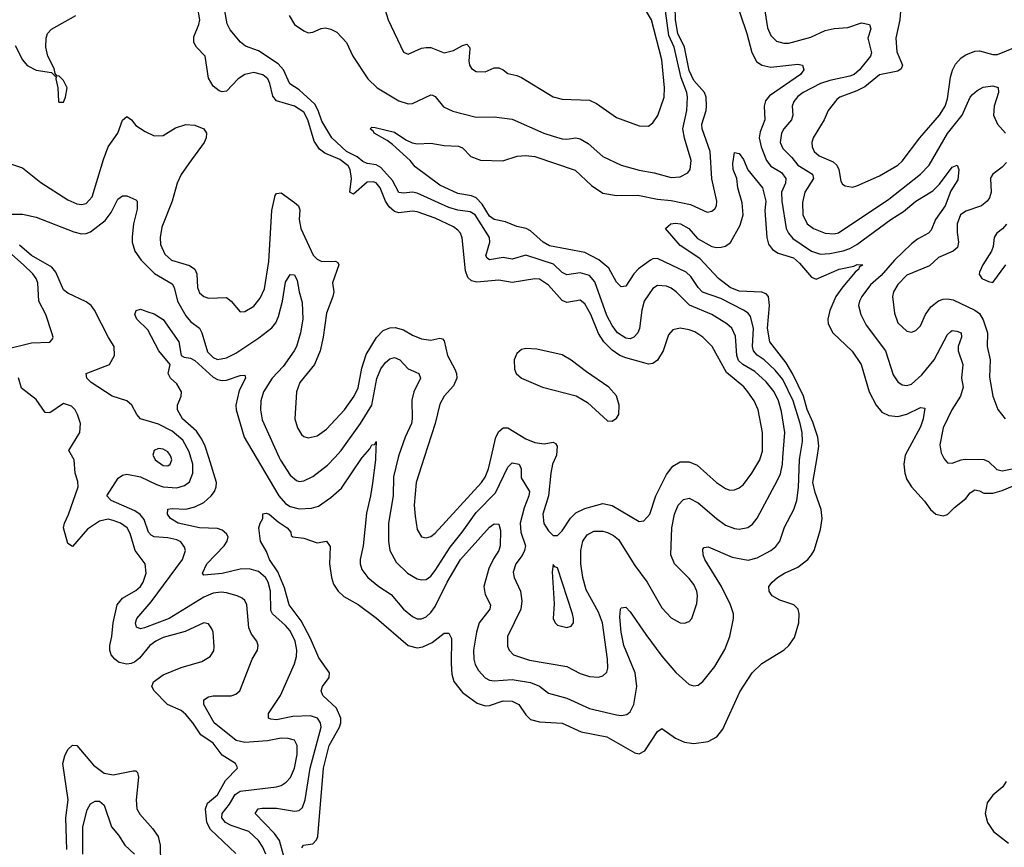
# Model space of a CAD drawing. Header units: inches. Extents: x 1843162 to 1959474, y 907081 to 1016326.
# Tile 494 of 656: x 1892757 to 1897100, y 998280 to 1001931. Entities that reach past the tile are written whole.
import ezdxf

# ---------------------------------------------------------------- set-up
doc = ezdxf.new("R2010")
doc.units = ezdxf.units.IN
doc.header["$MEASUREMENT"] = 0
doc.layers.add('B8090', color=7, linetype='Continuous')
doc.layers.add('B8999', color=7, linetype='Continuous')

msp = doc.modelspace()

# ---------------------------------------------------------------- linework, layer by layer
at = {"layer": 'B8090', "color": 5}
for points, elevation in [([(1894345.7, 1002050), (1894382.3, 1001930), (1894450, 1001788.2), (1894470, 1001778.7), (1894530, 1001804.9), (1894550, 1001809.1), (1894570, 1001807.8), (1894630, 1001784.7), (1894670, 1001795.4), (1894710, 1001817.9), (1894730, 1001822.8), (1894741.6, 1001810), (1894742.7, 1001802.7), (1894738.1, 1001750), (1894741, 1001730), (1894750, 1001715.6), (1894770, 1001702.6), (1894810, 1001701), (1894850, 1001719.3), (1894870, 1001718.8), (1894890, 1001710.2), (1894910, 1001693.4), (1894950, 1001684.9), (1894970, 1001675.5), (1895110.8, 1001590.8), (1895150, 1001580.6), (1895270, 1001575.6), (1895301.3, 1001561.3), (1895390, 1001500.2), (1895490, 1001462.6), (1895530, 1001462), (1895550, 1001476.4), (1895571.4, 1001508.6), (1895599.1, 1001590), (1895601.6, 1001630), (1895590, 1001754), (1895544.5, 1001930), (1895500.7, 1002000.7)], 480), ([(1895904.9, 1002044.9), (1895964.6, 1001870), (1895986.4, 1001786.4), (1896007.4, 1001747.4), (1896030, 1001730.1), (1896070, 1001721.5), (1896190, 1001735), (1896210.4, 1001730), (1896215.5, 1001710), (1896201, 1001690), (1896064.8, 1001595.2), (1896047.1, 1001572.9), (1896041.3, 1001550), (1896044.3, 1001490), (1896022.9, 1001437.1), (1896018.6, 1001410), (1896027.5, 1001370), (1896051, 1001310), (1896070, 1001285.4), (1896116.7, 1001256.7), (1896136.8, 1001230), (1896135.2, 1001210), (1896117.9, 1001170), (1896119.1, 1001130), (1896138, 1001010), (1896147.5, 1000990), (1896166.6, 1000966.6), (1896250, 1000910.6), (1896290, 1000896.9), (1896330, 1000899.9), (1896390, 1000911.6), (1896418.3, 1000921.7), (1896450, 1000939.9), (1896599.5, 1001050), (1896655.4, 1001084.6), (1896710, 1001131.3), (1896784.1, 1001175.9), (1896813.9, 1001206.1), (1896870, 1001280.3), (1896892, 1001290), (1896899.7, 1001270), (1896895.4, 1001224.6), (1896864.3, 1001175.7), (1896838.6, 1001110), (1896796.6, 1001050), (1896776.8, 1001003.2), (1896765.8, 1000990), (1896716.7, 1000963.3), (1896690, 1000942.8), (1896615.4, 1000870), (1896556.8, 1000803.2), (1896510, 1000761.8), (1896472.3, 1000710), (1896460.9, 1000690), (1896457.1, 1000670), (1896466.6, 1000630), (1896490, 1000583.2), (1896575.9, 1000470), (1896610, 1000364.2), (1896630, 1000334.3), (1896650, 1000320.2), (1896670, 1000318), (1896690, 1000324), (1896735.9, 1000364.1), (1896790.4, 1000430), (1896850, 1000542.4), (1896864, 1000556), (1896870, 1000559.4), (1896890, 1000557.2), (1896909.2, 1000549.2), (1896910.8, 1000530), (1896896.8, 1000490), (1896896.8, 1000470), (1896917.3, 1000410), (1896911.7, 1000350), (1896918.7, 1000310), (1896906.9, 1000270), (1896869, 1000210), (1896830.8, 1000130), (1896815.6, 1000055.6), (1896821.1, 1000021.1), (1896831.4, 1000000)], 440), ([(1896645.1, 1002005.1), (1896639.7, 1001930), (1896622.2, 1001850), (1896625.6, 1001790), (1896650.5, 1001730), (1896645.5, 1001714.5), (1896630, 1001703.4), (1896550, 1001688.3), (1896485, 1001635), (1896450, 1001617.3), (1896374, 1001590), (1896361, 1001579), (1896323.2, 1001530), (1896305.5, 1001490), (1896257.2, 1001410), (1896251.2, 1001390), (1896252.1, 1001370), (1896262, 1001350), (1896283.2, 1001330), (1896344.8, 1001304.8), (1896361.9, 1001290), (1896370.7, 1001270), (1896379.5, 1001219.5), (1896386.2, 1001206.2), (1896398, 1001198), (1896430, 1001192.3), (1896450, 1001197.8), (1896550, 1001241.9), (1896630, 1001288.8), (1896650, 1001307.1), (1896727.3, 1001410), (1896813.6, 1001510), (1896838.8, 1001550), (1896850, 1001581.3), (1896862.3, 1001677.7), (1896870.8, 1001709.2), (1896884.4, 1001735.6), (1896910, 1001762.6), (1896930, 1001776.8), (1896970, 1001792.5), (1896990, 1001794.1), (1897050, 1001778), (1897070, 1001778.1), (1897149.7, 1001810)], 480), ([(1896024.2, 1000000), (1896032.9, 1000027.1), (1896033.8, 1000110), (1896014.1, 1000210), (1895996.3, 1000250), (1895969.2, 1000290), (1895950.9, 1000310.9), (1895875.4, 1000375.4), (1895812.2, 1000490), (1895770, 1000530.7), (1895734.6, 1000554.6), (1895710, 1000563.2), (1895670, 1000569.8), (1895637.4, 1000562.6), (1895619.3, 1000540.7), (1895595.3, 1000470), (1895571.1, 1000428.9), (1895550, 1000414.8), (1895530, 1000412.2), (1895510, 1000416.9), (1895430, 1000438.9), (1895404.7, 1000450), (1895370, 1000473.7), (1895333.8, 1000510), (1895310, 1000546.2), (1895276.5, 1000630), (1895250, 1000677), (1895230, 1000693.4), (1895170, 1000683.6), (1895150, 1000692.9), (1895090, 1000760.5), (1895050, 1000786), (1895030, 1000787.4), (1894930, 1000771.6), (1894870, 1000781.5), (1894773.8, 1000773.8), (1894750, 1000779.5), (1894734, 1000794), (1894722.9, 1000822.9), (1894708.9, 1000968.9), (1894700.9, 1000990), (1894690, 1001002.6), (1894670, 1001017.3), (1894590, 1001056.3), (1894510, 1001082.8), (1894490, 1001087), (1894430, 1001078.7), (1894410, 1001085.1), (1894386.2, 1001106.2), (1894370, 1001130), (1894346.9, 1001190), (1894330, 1001211), (1894316.2, 1001216.2), (1894290, 1001213.9), (1894230, 1001162), (1894212.8, 1001170), (1894220.4, 1001230), (1894215.2, 1001270), (1894206.7, 1001286.7), (1894170, 1001314.2), (1894102.8, 1001342.8), (1894079.4, 1001359.4), (1894055.9, 1001395.9), (1894028.7, 1001490), (1894010, 1001523.8), (1893970, 1001550.4), (1893890, 1001572.7), (1893873.4, 1001593.4), (1893860.9, 1001650), (1893852.2, 1001670), (1893830, 1001688.6), (1893790, 1001697.9), (1893750, 1001689.1), (1893720.7, 1001670), (1893670, 1001615.4), (1893650, 1001612.2), (1893636.6, 1001616.6), (1893610, 1001637.4), (1893590, 1001673.2), (1893575.3, 1001770), (1893537.6, 1001810), (1893524.8, 1001830), (1893524.8, 1001855.2), (1893547.7, 1001910), (1893551.6, 1001930), (1893541.8, 1001990)], 480), ([(1896123.9, 1000000), (1896131.6, 1000110), (1896116.7, 1000203.3), (1896103.8, 1000250), (1896084.8, 1000290), (1896050, 1000333.6), (1895999.3, 1000379.3), (1895947.3, 1000410), (1895928.2, 1000428.2), (1895920.5, 1000450), (1895915, 1000535), (1895897.7, 1000570), (1895875.5, 1000590), (1895810.7, 1000630), (1895711.1, 1000671.1), (1895653.4, 1000730), (1895630, 1000746.5), (1895610, 1000755.9), (1895570, 1000758.4), (1895550, 1000745.7), (1895511.7, 1000690), (1895500.7, 1000650), (1895490.6, 1000569.4), (1895483.2, 1000550), (1895466.4, 1000530), (1895450, 1000523.9), (1895430, 1000526.5), (1895394.5, 1000550), (1895370, 1000582.2), (1895346.7, 1000626.7), (1895294.2, 1000774.2), (1895270, 1000803), (1895230, 1000814.9), (1895170, 1000805.4), (1895150, 1000816.3), (1895112, 1000852), (1894990, 1000891.9), (1894930, 1000874.7), (1894890, 1000882.3), (1894830, 1000871.4), (1894818.8, 1000878.8), (1894813.9, 1000890), (1894830.4, 1000950), (1894829.2, 1000970), (1894765.9, 1001070), (1894744, 1001084), (1894690, 1001091.5), (1894650, 1001102.5), (1894510, 1001165.3), (1894490, 1001169.9), (1894450, 1001166.3), (1894429.3, 1001169.3), (1894401.1, 1001221.1), (1894350, 1001279.6), (1894330, 1001290.9), (1894290, 1001296.3), (1894270, 1001305.2), (1894246, 1001326), (1894198.3, 1001350), (1894134.2, 1001410), (1894090, 1001483.9), (1894074.1, 1001530), (1894058.7, 1001558.7), (1893990, 1001621.6), (1893948.1, 1001648.1), (1893920.7, 1001710), (1893897.1, 1001737.1), (1893810, 1001793.7), (1893753.9, 1001813.9), (1893731.7, 1001831.7), (1893685.7, 1001885.7), (1893672.5, 1001912.5), (1893662.8, 1001970)], 460), ([(1893946.5, 1001950), (1893970, 1001910.4), (1894010, 1001881.3), (1894030, 1001873), (1894050, 1001875.5), (1894087, 1001893), (1894105.4, 1001894.6), (1894130, 1001889.1), (1894156.3, 1001876.3), (1894198.2, 1001830), (1894227.2, 1001770), (1894292.8, 1001670), (1894333.8, 1001630), (1894430, 1001572.5), (1894470, 1001559.7), (1894490, 1001561.8), (1894570, 1001599.5), (1894578, 1001598), (1894590, 1001593), (1894626.1, 1001546.1), (1894667.3, 1001527.3), (1894770, 1001501.3), (1894850, 1001502.9), (1894930, 1001492.2), (1895068.7, 1001430), (1895110, 1001416.6), (1895150, 1001405.4), (1895170, 1001403.8), (1895210, 1001410.2), (1895230, 1001406), (1895264.8, 1001384.8), (1895330, 1001327.6), (1895410.5, 1001290), (1895490, 1001267.1), (1895555.6, 1001255.6), (1895630, 1001235.7), (1895670, 1001237.7), (1895703.9, 1001256.1), (1895714.4, 1001270), (1895719.1, 1001310), (1895688.8, 1001408.8), (1895682.6, 1001450), (1895700.3, 1001530), (1895703, 1001590), (1895699.5, 1001610), (1895675, 1001675), (1895643.8, 1001810), (1895620.6, 1001860.7), (1895605.7, 1001970)], 460), ([(1896197.9, 1000000), (1896209.6, 1000070.4), (1896208.2, 1000110), (1896199.9, 1000150), (1896169, 1000250), (1896123.4, 1000343.4), (1896090, 1000384.5), (1896041.1, 1000430), (1896010.5, 1000450.5), (1895993.4, 1000470), (1895989.2, 1000490), (1895994.5, 1000570), (1895981.2, 1000621.2), (1895970, 1000636.5), (1895950.3, 1000650.3), (1895850, 1000700.9), (1895769.1, 1000729.1), (1895749.1, 1000749.1), (1895717.8, 1000797.8), (1895697.4, 1000817.4), (1895570, 1000877.5), (1895550, 1000875.9), (1895538.8, 1000870), (1895487.2, 1000832.8), (1895465.5, 1000810), (1895430, 1000755.1), (1895410, 1000752.4), (1895390, 1000772.8), (1895355.6, 1000835.6), (1895312.2, 1000872.2), (1895250, 1000903.8), (1895093.7, 1000933.7), (1895066.2, 1000950), (1895010, 1000999.3), (1894990.5, 1001010.5), (1894950, 1001018.5), (1894899.4, 1001039.4), (1894850, 1001049.2), (1894830, 1001065.1), (1894797.6, 1001117.6), (1894770, 1001144.8), (1894750, 1001154.6), (1894690, 1001164.9), (1894610, 1001201.1), (1894502.2, 1001282.2), (1894478.9, 1001310), (1894401, 1001381), (1894378.6, 1001398.6), (1894320.7, 1001430), (1894318.3, 1001438.3), (1894302.7, 1001450), (1894310, 1001456.3), (1894325.1, 1001454.9), (1894410, 1001434.4), (1894461.1, 1001401.1), (1894487.9, 1001387.9), (1894510, 1001382.9), (1894570, 1001387.1), (1894630, 1001376.8), (1894693.3, 1001373.3), (1894710, 1001365.8), (1894747.2, 1001327.2), (1894790, 1001311.6), (1894888.6, 1001308.6), (1894950.8, 1001329.2), (1894990, 1001331.9), (1895030, 1001327.8), (1895207, 1001267), (1895279, 1001199), (1895330, 1001166.4), (1895390, 1001155.1), (1895483.4, 1001156.6), (1895570, 1001139.3), (1895630, 1001133), (1895715.4, 1001115.4), (1895790, 1001081.8), (1895810, 1001086), (1895822.6, 1001097.4), (1895830.4, 1001109.6), (1895832.2, 1001130), (1895809.3, 1001229.3), (1895802.9, 1001350), (1895767.6, 1001450), (1895766.4, 1001470), (1895785.4, 1001530), (1895786.9, 1001550), (1895784.3, 1001590), (1895778.2, 1001610), (1895730, 1001663.1), (1895710, 1001707), (1895689.1, 1001810), (1895660.2, 1001870), (1895650.5, 1001930), (1895649, 1001990)], 440), ([(1896043.3, 1001970), (1896055.3, 1001895.3), (1896070, 1001861.5), (1896095.7, 1001835.7), (1896126.9, 1001826.9), (1896150, 1001828.1), (1896246, 1001854), (1896310, 1001883.1), (1896350, 1001891.9), (1896410, 1001896), (1896470, 1001917.2), (1896505.7, 1001910), (1896511.1, 1001891.1), (1896498.7, 1001850), (1896514.4, 1001785.6), (1896509.2, 1001770), (1896461.4, 1001710), (1896437.7, 1001690), (1896418.5, 1001681.5), (1896330, 1001662.9), (1896290, 1001649.9), (1896213, 1001610), (1896190, 1001592.4), (1896172, 1001570), (1896164.5, 1001550), (1896166.9, 1001510), (1896161.8, 1001490), (1896128.3, 1001450), (1896117.4, 1001430), (1896110.8, 1001390), (1896122.6, 1001362.6), (1896163.2, 1001323.2), (1896190, 1001289.6), (1896253.4, 1001250), (1896257.8, 1001230), (1896219.5, 1001170), (1896210, 1001124), (1896210.8, 1001070), (1896230, 1001031.2), (1896258.3, 1001010), (1896310, 1000990.1), (1896350, 1000986.7), (1896369, 1000991), (1896590, 1001139.3), (1896729.9, 1001250), (1896768.7, 1001290), (1896850, 1001429.4), (1896913.8, 1001510), (1896949.9, 1001590.1), (1896959, 1001601), (1896980.8, 1001619.2), (1897007, 1001633), (1897050, 1001639.7), (1897072.7, 1001632.7), (1897074.8, 1001610), (1897054.7, 1001550), (1897051.8, 1001510), (1897069.4, 1001470), (1897105.8, 1001430)], 460), ([(1892737.3, 1001817.3), (1892770, 1001754), (1892790, 1001728.5), (1892830, 1001708.9), (1892898, 1001698), (1892918, 1001678), (1892916, 1001670), (1892926, 1001630), (1892928.4, 1001570), (1892930, 1001567.3), (1892950, 1001567.7), (1892959.6, 1001590), (1892967, 1001630), (1892950, 1001662.7), (1892930, 1001684), (1892922, 1001682), (1892913.2, 1001693.2), (1892910, 1001715.3), (1892881.6, 1001770), (1892872.6, 1001810), (1892874, 1001850), (1892879.7, 1001870), (1892897.6, 1001890), (1893005.1, 1001950)], 520), ([(1892650, 1001317.3), (1892770, 1001277.9), (1892850, 1001213.5), (1892970, 1001137.1), (1893010, 1001118.2), (1893030, 1001115.4), (1893050, 1001120.2), (1893077, 1001150), (1893126.2, 1001313.8), (1893147.6, 1001370), (1893190.6, 1001430), (1893210, 1001488), (1893230, 1001503.7), (1893250, 1001488.7), (1893270, 1001464.9), (1893310, 1001437.6), (1893350, 1001419.5), (1893390, 1001420.3), (1893445.2, 1001454.8), (1893490, 1001468.5), (1893530, 1001465.7), (1893570, 1001450.3), (1893581.7, 1001430), (1893580.2, 1001410), (1893571.2, 1001390), (1893502.8, 1001297.2), (1893470, 1001247.7), (1893451.8, 1001210), (1893429.7, 1001130.3), (1893384.5, 1001015.5), (1893376.8, 1000970), (1893378.8, 1000938.8), (1893397.3, 1000897.3), (1893426.5, 1000870), (1893506.2, 1000846.2), (1893530.1, 1000830.1), (1893538.1, 1000810), (1893541.2, 1000750), (1893550, 1000725.5), (1893570, 1000710.2), (1893590, 1000702.6), (1893670, 1000705.4), (1893690.1, 1000690.1), (1893730, 1000642.6), (1893750, 1000643.2), (1893790, 1000667.1), (1893817.6, 1000702.4), (1893836.6, 1000743.4), (1893856.2, 1000863.8), (1893869, 1001090), (1893884.2, 1001155.8), (1893890, 1001164.2), (1893910, 1001168), (1893970, 1001125.4), (1893986.7, 1001110), (1893992.5, 1001092.5), (1893989.5, 1001050), (1893997.5, 1001010), (1894052.3, 1000892.3), (1894070, 1000874.6), (1894090, 1000864.1), (1894150, 1000866.5), (1894160, 1000860), (1894164.7, 1000850), (1894136.6, 1000770), (1894142.3, 1000730), (1894139.1, 1000710), (1894110, 1000637), (1894096.1, 1000530), (1894083.2, 1000470), (1894057.7, 1000410), (1893992.8, 1000330), (1893978.2, 1000290), (1893971.1, 1000170), (1893982.6, 1000130), (1894000.9, 1000100.9), (1894010, 1000092.9), (1894030, 1000086.9), (1894070, 1000095.8), (1894110, 1000124.7), (1894190.5, 1000210), (1894232.7, 1000270), (1894250, 1000307.6), (1894265.9, 1000394.1), (1894285.4, 1000454.6), (1894330.3, 1000529.7), (1894360.6, 1000559.4), (1894390, 1000572), (1894413.3, 1000573.3), (1894450, 1000562.4), (1894490, 1000539), (1894530, 1000522.6), (1894570, 1000517.3), (1894610, 1000526.7), (1894622.8, 1000522.8), (1894630, 1000514.9), (1894644.7, 1000450), (1894677.1, 1000390), (1894684.4, 1000370), (1894685, 1000350), (1894670, 1000315.8), (1894628.8, 1000270), (1894610, 1000234.7), (1894589.1, 1000150), (1894540.8, 1000000)], 480), ([(1896273.9, 1000000), (1896281.9, 1000050), (1896277.6, 1000090), (1896255.4, 1000155.4), (1896230, 1000211.6), (1896213.9, 1000270), (1896167.7, 1000367.7), (1896137.8, 1000417.8), (1896066, 1000510), (1896055.8, 1000570), (1896065, 1000670), (1896060.2, 1000710), (1896050, 1000722.5), (1896030, 1000729.2), (1895930, 1000733.2), (1895890.8, 1000750), (1895839.2, 1000790), (1895757.2, 1000877.2), (1895670, 1000935.6), (1895605.2, 1001010), (1895629.2, 1001030), (1895650, 1001033.2), (1895672.4, 1001030), (1895708.9, 1001010), (1895746.1, 1000966.1), (1895810, 1000930.8), (1895830, 1000926.6), (1895851.7, 1000928.2), (1895870, 1000932.8), (1895891.8, 1000948.2), (1895935.6, 1001024.4), (1895948, 1001070), (1895943.1, 1001123.1), (1895925, 1001190), (1895919.8, 1001230), (1895904.8, 1001270), (1895903.1, 1001296.9), (1895910, 1001344.7), (1895930, 1001340.7), (1895950, 1001314.4), (1895968.5, 1001268.5), (1896032.9, 1001190), (1896047.6, 1001130), (1896044.2, 1001090), (1896052.3, 1000970), (1896060.2, 1000940.2), (1896077, 1000917), (1896101.9, 1000901.9), (1896170, 1000879.9), (1896196.9, 1000856.9), (1896250, 1000795.1), (1896270, 1000786.9), (1896371.2, 1000830), (1896436.2, 1000843.8), (1896451, 1000851), (1896475.5, 1000850), (1896460.2, 1000839.8), (1896458.3, 1000830), (1896442.2, 1000817.8), (1896387.1, 1000752.9), (1896356.8, 1000710), (1896330, 1000647.6), (1896322.3, 1000610), (1896323.8, 1000590), (1896344, 1000550), (1896428.5, 1000468.5), (1896469.4, 1000410), (1896504, 1000290), (1896534.8, 1000230), (1896560.2, 1000200.2), (1896590, 1000184.4), (1896630, 1000180.4), (1896670, 1000191.3), (1896730, 1000220.7), (1896750, 1000218), (1896742, 1000170), (1896730, 1000135.8), (1896662.7, 1000010), (1896661.4, 1000000)], 420), ([(1897110, 1001301.5), (1897090, 1001279.9), (1897049.1, 1001250), (1897041.8, 1001238.2), (1897038.5, 1001230), (1897042.4, 1001170), (1897034.4, 1001145.6), (1897024.5, 1001130), (1896999.6, 1001110), (1896930, 1001086.6), (1896907.5, 1001070), (1896892.7, 1001030), (1896891.9, 1000991.9), (1896897.7, 1000950), (1896893.8, 1000926.2), (1896874.3, 1000910), (1896810, 1000882.2), (1896770, 1000844.7), (1896670, 1000804.5), (1896630, 1000763.1), (1896611, 1000730), (1896606.4, 1000710), (1896616, 1000636), (1896630, 1000593.4), (1896670, 1000557.6), (1896690, 1000552.2), (1896710, 1000559.5), (1896730, 1000580.4), (1896752.8, 1000630), (1896776.1, 1000663.9), (1896809.4, 1000690.6), (1896830, 1000698.2), (1896850, 1000700.2), (1896875.1, 1000695.1), (1896970, 1000649.4), (1896990, 1000634.7), (1897006.8, 1000606.8), (1897025.7, 1000550), (1897023.9, 1000490), (1897037.6, 1000430), (1897034.7, 1000354.7), (1897050, 1000270.8), (1897071.3, 1000211.3), (1897103.8, 1000170)], 460), ([(1892710, 1001073.5), (1892770, 1001072.9), (1892830, 1001060.7), (1892996, 1000996), (1893030, 1000986.9), (1893050, 1000987.6), (1893070, 1000995.6), (1893134.4, 1001045.6), (1893160, 1001080), (1893190, 1001138.9), (1893210, 1001154.6), (1893230, 1001154.6), (1893270, 1001135.8), (1893274.9, 1001130), (1893275.5, 1001095.5), (1893259.4, 1001030), (1893253.5, 1000973.5), (1893253.8, 1000950), (1893264.5, 1000910), (1893293, 1000870), (1893352, 1000812), (1893430, 1000765.5), (1893438.3, 1000750), (1893452.7, 1000690), (1893490, 1000624.4), (1893510, 1000599.2), (1893550.2, 1000570), (1893560.4, 1000550), (1893586.1, 1000466.1), (1893610, 1000440.4), (1893630, 1000432.2), (1893670, 1000439.9), (1893710, 1000460.1), (1893812.7, 1000527.3), (1893868.9, 1000571.1), (1893886.3, 1000593.7), (1893898.1, 1000621.9), (1893917, 1000690), (1893930, 1000772.6), (1893950, 1000807.4), (1893970, 1000805.3), (1893981, 1000781), (1893989.4, 1000730), (1894003.7, 1000683.7), (1894006.5, 1000610), (1893995.3, 1000550), (1893978.5, 1000490), (1893968.5, 1000470), (1893919.5, 1000400.5), (1893871.2, 1000350), (1893832.5, 1000290), (1893821.1, 1000250), (1893819.2, 1000210), (1893826.2, 1000166.2), (1893902, 1000000)], 460), ([(1897110, 1001029.7), (1897091.4, 1001008.6), (1897066.3, 1000990), (1897054.7, 1000970), (1897050.2, 1000930), (1897043.2, 1000910), (1897005.2, 1000850), (1896990, 1000817.2), (1896988.5, 1000808.5), (1897001.3, 1000790), (1897030, 1000776.1), (1897050, 1000772.2), (1897106.3, 1000850)], 480), ([(1893512.4, 1000000), (1893505.4, 1000025.4), (1893476.4, 1000076.4), (1893430, 1000115.3), (1893370, 1000146.2), (1893290.4, 1000170.4), (1893273.8, 1000190), (1893252.2, 1000230), (1893230, 1000249.1), (1893165.1, 1000270), (1893072.8, 1000330), (1893053.3, 1000350), (1893050, 1000370.3), (1893154, 1000410), (1893174.7, 1000450), (1893174, 1000490), (1893149, 1000529), (1893087.3, 1000650), (1893073, 1000670), (1893050, 1000686.9), (1892970, 1000724.6), (1892950, 1000739.9), (1892917.1, 1000817.1), (1892899.4, 1000839.4), (1892810, 1000890.3), (1892756.6, 1000936.6)], 460), ([(1892690, 1000476.8), (1892810, 1000505), (1892890, 1000509.2), (1892900.1, 1000519.9), (1892905.6, 1000530), (1892899.7, 1000550), (1892872, 1000630), (1892841.7, 1000690), (1892837.8, 1000770), (1892829.9, 1000790), (1892814.5, 1000810), (1892774.6, 1000850), (1892710, 1000906.4)], 480), ([(1893591.2, 1000000), (1893575.9, 1000050), (1893561.1, 1000081.1), (1893536.4, 1000116.4), (1893474.9, 1000170), (1893453.3, 1000210), (1893452.6, 1000230), (1893469.1, 1000270), (1893471.5, 1000290), (1893450, 1000324.4), (1893422, 1000350), (1893412.3, 1000370), (1893420.9, 1000410), (1893371.7, 1000470), (1893322.7, 1000562.7), (1893273.7, 1000610), (1893265.6, 1000630), (1893271.5, 1000648.5), (1893290, 1000653.7), (1893322.9, 1000642.9), (1893350, 1000633.4), (1893390, 1000608.5), (1893459.2, 1000510), (1893470.2, 1000450.2), (1893482.8, 1000442.8), (1893510, 1000438.7), (1893530, 1000427.6), (1893610, 1000354.8), (1893630, 1000343.6), (1893650, 1000339.6), (1893670, 1000341.2), (1893730, 1000360.8), (1893750, 1000362.8), (1893753.6, 1000350), (1893724.9, 1000295.1), (1893710.1, 1000230), (1893711.5, 1000210), (1893747.3, 1000090), (1893800.4, 1000000)], 440), ([(1894147.1, 1000000), (1894175, 1000030), (1894260.9, 1000150), (1894309.9, 1000230), (1894332.3, 1000347.7), (1894350, 1000390.3), (1894370, 1000419.2), (1894390, 1000435.2), (1894410, 1000440.2), (1894433.4, 1000430), (1894470.8, 1000390.8), (1894518.3, 1000370), (1894524.5, 1000350), (1894496.1, 1000290), (1894486.7, 1000253.3), (1894488.4, 1000170), (1894484.7, 1000150), (1894456.8, 1000090), (1894429.1, 1000010), (1894426.7, 1000000)], 460), ([(1892991.8, 1000000), (1892974.5, 1000030), (1893022.4, 1000110), (1893025.1, 1000150), (1893012.6, 1000190), (1893001.6, 1000210), (1892986, 1000226), (1892950, 1000238.3), (1892890, 1000196.4), (1892870, 1000198.3), (1892830, 1000255.9), (1892765.2, 1000305.2), (1892751.3, 1000351.3)], 480), ([(1894836.9, 1000000), (1894857.6, 1000090), (1894870, 1000115), (1894890, 1000130.8), (1894910, 1000130.8), (1894990, 1000082.7), (1895030, 1000065.7), (1895070, 1000060.4), (1895110, 1000067.5), (1895121.2, 1000061.2), (1895127.5, 1000050), (1895124.2, 1000010), (1895120.1, 1000000)], 480), ([(1894268.1, 1000000), (1894270, 1000002.8), (1894301.8, 1000038.2), (1894310, 1000056.4), (1894323.1, 1000056.9), (1894330.2, 1000070.2), (1894326.5, 1000000)], 440), ([(1893425.2, 1000000), (1893421.6, 1000010), (1893410, 1000025.1), (1893390, 1000037), (1893370, 1000038.9), (1893350.4, 1000030), (1893344.2, 1000010), (1893349.7, 1000000)], 480)]:
    msp.add_lwpolyline(points, dxfattribs=dict(at, elevation=elevation))
at = {"layer": 'B8090', "color": 5, "elevation": 520}
msp.add_lwpolyline([(1894990, 1000481.1), (1894970, 1000475.8), (1894950, 1000458.4), (1894938.5, 1000430), (1894939, 1000390), (1894947.4, 1000370), (1894970.4, 1000350), (1895063, 1000310), (1895211.9, 1000271.9), (1895262.1, 1000242.1), (1895350, 1000161.3), (1895370, 1000159.5), (1895390, 1000173), (1895399.1, 1000190), (1895401, 1000230), (1895390, 1000271.3), (1895356.4, 1000310), (1895257, 1000377), (1895190, 1000429.8), (1895150, 1000452), (1895037.5, 1000477.5)], close=True, dxfattribs=at)
at = {"layer": 'B8999', "color": 5}
for points, elevation in [([(1893710, 998252.5), (1893598.2, 998358.2), (1893583.1, 998390), (1893577.5, 998450), (1893585.5, 998474.5), (1893630, 998511.8), (1893664.7, 998575.3), (1893717.6, 998630), (1893715.8, 998635.8), (1893709.7, 998650), (1893650, 998687.3), (1893610, 998739.7), (1893556.9, 998776.9), (1893521.3, 998830), (1893490, 998866.3), (1893470, 998883.2), (1893409.8, 998910), (1893349.8, 998970), (1893340.4, 998990), (1893346.9, 999010), (1893390, 999041.7), (1893470, 999073), (1893560.5, 999099.5), (1893597.8, 999122.2), (1893613.2, 999146.8), (1893615.3, 999164.7), (1893610, 999228.7), (1893604.5, 999244.5), (1893590, 999265.6), (1893570, 999270.8), (1893487.5, 999232.5), (1893390, 999205.5), (1893357.7, 999190), (1893330.9, 999170), (1893285, 999115), (1893263, 999097), (1893248.6, 999091.4), (1893230, 999087.7), (1893196, 999096), (1893176.8, 999110), (1893161.2, 999130), (1893154.6, 999150), (1893155.3, 999170), (1893164.2, 999210), (1893169.2, 999270), (1893186.5, 999350), (1893210, 999379.1), (1893270, 999413.6), (1893290, 999431.1), (1893301.9, 999450), (1893315.7, 999490), (1893311.4, 999530), (1893266.8, 999590), (1893244.8, 999664.8), (1893231.5, 999690), (1893201.2, 999710), (1893170, 999722.5), (1893147.3, 999727.3), (1893110, 999719.5), (1893056.8, 999683.2), (1892990, 999606.6), (1892970, 999620.5), (1892950.5, 999690), (1892954.2, 999710), (1892972, 999748), (1893015.2, 999870), (1893013.4, 999893.4), (1893002.2, 999930), (1892997.6, 999990), (1892991.8, 1000000)], 480), ([(1893842.7, 998250), (1893830, 998280.3), (1893810.5, 998310), (1893768.2, 998350), (1893690, 998376.6), (1893664.3, 998390), (1893649.5, 998410), (1893650.9, 998430), (1893682, 998470), (1893707.5, 998512.5), (1893730, 998527.2), (1893890, 998546.5), (1893910, 998552.8), (1893932.7, 998567.3), (1893951.7, 998588.3), (1893969.4, 998630), (1893981.5, 998690), (1893980.6, 998730), (1893970, 998752.9), (1893940.9, 998760.9), (1893910, 998762.1), (1893850, 998750.3), (1893750, 998742.7), (1893711.4, 998751.4), (1893614.6, 998830), (1893568.9, 998910), (1893568.9, 998931.1), (1893590, 998944.6), (1893610.9, 998949.1), (1893690, 998948.5), (1893710, 998955.3), (1893728.2, 998970), (1893782.9, 999110), (1893806.2, 999150), (1893809.8, 999170), (1893803.1, 999190), (1893780, 999220), (1893768.6, 999248.6), (1893759.8, 999350), (1893750, 999369.6), (1893738.6, 999378.6), (1893717, 999390), (1893670, 999403.2), (1893645.7, 999405.7), (1893610, 999401.7), (1893570, 999384.1), (1893416.5, 999290), (1893308.3, 999248.3), (1893290, 999244.2), (1893271.9, 999251.9), (1893267.8, 999270), (1893273.3, 999290), (1893337.3, 999362.7), (1893475.7, 999550), (1893488.2, 999590), (1893484.9, 999604.9), (1893467.7, 999627.7), (1893450, 999636), (1893410, 999646.1), (1893350, 999649.9), (1893336.7, 999656.7), (1893324.8, 999670), (1893305.7, 999725.7), (1893289, 999749), (1893264.9, 999764.9), (1893160.5, 999810), (1893142.3, 999830), (1893191.4, 999908.6), (1893210, 999921.3), (1893230, 999926.4), (1893290, 999914.4), (1893360.3, 999880.3), (1893390, 999870.8), (1893450, 999866.7), (1893484.2, 999875.8), (1893506.9, 999893.1), (1893521.3, 999930), (1893520.7, 999970), (1893512.4, 1000000)], 460), ([(1893349.7, 1000000), (1893355.2, 999990), (1893390, 999964.2), (1893410, 999962.9), (1893420.4, 999970), (1893428.7, 999990), (1893425.2, 1000000)], 480), ([(1893940.7, 998170), (1893902.9, 998310), (1893881.7, 998341.7), (1893795.8, 998430), (1893809.5, 998450), (1893827.1, 998452.9), (1893890, 998452.8), (1893970, 998440.1), (1893990, 998442.9), (1894003.9, 998456.1), (1894016, 998490), (1894037.9, 998630), (1894086.6, 998810), (1894084, 998830), (1894070.6, 998850), (1894040.6, 998860.6), (1893962.3, 998857.7), (1893890, 998843.2), (1893865, 998845), (1893854.7, 998850), (1893855, 998870), (1893907.1, 998950), (1893969.9, 999090.1), (1893978.4, 999121.6), (1893979.9, 999150), (1893972.5, 999190), (1893950, 999234.9), (1893930, 999258.7), (1893871.7, 999310), (1893864.8, 999324.8), (1893863.7, 999410), (1893853.4, 999450), (1893841.1, 999470), (1893810, 999497.3), (1893768.8, 999508.8), (1893730, 999507.2), (1893650, 999487.7), (1893570, 999481.3), (1893563.5, 999490), (1893582.3, 999530), (1893659.1, 999610), (1893673, 999630), (1893676.8, 999650), (1893670, 999663), (1893650, 999679.9), (1893630, 999686.1), (1893550, 999688.8), (1893456, 999710), (1893422.8, 999730), (1893409.1, 999750), (1893410, 999771.4), (1893430, 999775.4), (1893490, 999771.4), (1893530, 999781.7), (1893570, 999801.7), (1893602.5, 999830), (1893617.1, 999850), (1893624.4, 999870), (1893625, 999890), (1893591.2, 1000000)], 440), ([(1893800.4, 1000000), (1893900.7, 999830), (1893930, 999796.3), (1893950, 999783.4), (1893990, 999772.7), (1894044.4, 999775.6), (1894074.8, 999785.2), (1894130, 999822.7), (1894175.9, 999864.1), (1894268.1, 1000000)], 440), ([(1894002.2, 998277.8), (1894009.6, 998290), (1894050, 998295.6), (1894066.9, 998313.1), (1894072.6, 998327.4), (1894097.9, 998630), (1894121.9, 998730), (1894168.3, 998810), (1894174.4, 998830), (1894174.1, 998850), (1894154.6, 998894.6), (1894094.8, 998950), (1894086.6, 998970), (1894093.5, 998990), (1894122.3, 999030), (1894123.1, 999050), (1894076.6, 999116.6), (1894040.6, 999200.6), (1893998.7, 999278.7), (1893946.3, 999350), (1893925, 999424.9), (1893895.4, 999495.4), (1893859.3, 999550), (1893845.6, 999585.6), (1893819.8, 999630), (1893812.7, 999690), (1893817.2, 999710), (1893829.2, 999730), (1893830, 999751.3), (1893845.1, 999754.9), (1893857.3, 999750), (1893896.7, 999716.7), (1893937.6, 999690), (1893953.4, 999670), (1893955.3, 999655.3), (1893962, 999650), (1894010, 999644.4), (1894070, 999623.1), (1894110.8, 999630), (1894127.2, 999607.2), (1894124.1, 999530), (1894132.1, 999470), (1894141.6, 999441.6), (1894161.8, 999410), (1894186.6, 999386.6), (1894250, 999350.9), (1894330.5, 999290.5), (1894470, 999170.1), (1894510, 999160.1), (1894535.6, 999164.4), (1894576.2, 999183.8), (1894630, 999224.2), (1894650, 999225.5), (1894662, 999202), (1894659.6, 999090), (1894663.5, 999043.5), (1894671.8, 999011.8), (1894710, 998963.5), (1894775.5, 998915.5), (1894810, 998904.2), (1894830, 998906.3), (1894890, 998927), (1894930, 998924.4), (1894959.1, 998910), (1894990, 998864.9), (1895010, 998844.1), (1895050, 998834.1), (1895150, 998827.4), (1895234, 998790), (1895347.4, 998767.4), (1895470, 998697.6), (1895490, 998692.8), (1895514.1, 998705.9), (1895570, 998790.5), (1895590, 998804.4), (1895650, 998761.3), (1895690, 998744.5), (1895730, 998738.2), (1895793.6, 998746.4), (1895832.2, 998767.8), (1895858.7, 998801.3), (1895933.9, 998966.1), (1895988.4, 999050), (1896030, 999090.4), (1896128.7, 999151.3), (1896149.8, 999170.2), (1896174.2, 999205.8), (1896194, 999270), (1896195.8, 999310), (1896191.3, 999330), (1896171.8, 999350), (1896109.4, 999370), (1896075.6, 999390), (1896063, 999410), (1896061.3, 999430), (1896076.3, 999450), (1896099.7, 999470), (1896130, 999489.2), (1896190, 999515.8), (1896232.8, 999550), (1896249.8, 999570), (1896261, 999590), (1896290, 999681.6), (1896297.1, 999730), (1896292.8, 999770), (1896265.4, 999845.4), (1896256.2, 999890), (1896273.9, 1000000)], 420), ([(1893902, 1000000), (1893907.6, 999987.6), (1893950, 999921.6), (1893978, 999898), (1893990, 999893.4), (1894010, 999896.3), (1894050, 999916.6), (1894114.7, 999965.3), (1894147.1, 1000000)], 460), ([(1894326.5, 1000000), (1894326, 999990), (1894313.3, 999886.7), (1894305, 999830), (1894286.5, 999753.5), (1894272.1, 999610), (1894258.8, 999550), (1894258.7, 999530), (1894265.6, 999505.6), (1894292.1, 999470), (1894341.2, 999430), (1894395.1, 999395.1), (1894450, 999330.2), (1894490, 999298.3), (1894510, 999288.8), (1894530, 999288.8), (1894550, 999297.6), (1894570, 999315.3), (1894590, 999342.7), (1894642.5, 999450), (1894702.1, 999550), (1894830, 999693.1), (1894850, 999707.5), (1894870, 999705.7), (1894877.4, 999677.4), (1894877.1, 999610), (1894870.8, 999590), (1894847, 999553), (1894827.1, 999510), (1894804.6, 999430), (1894810, 999395.3), (1894834.5, 999350), (1894831.2, 999331.2), (1894783.6, 999270), (1894771.6, 999230), (1894759.1, 999150), (1894760.1, 999110), (1894766.4, 999086.4), (1894780.5, 999060.5), (1894810, 999027.9), (1894830, 999017.2), (1894850, 999014), (1894930, 999020.3), (1895010, 999007.8), (1895050, 998991.3), (1895090, 998960.1), (1895170, 998937.6), (1895270, 998891.8), (1895390, 998864.5), (1895410, 998861.6), (1895434.5, 998865.5), (1895450, 998877.3), (1895466, 998910), (1895479.5, 998990), (1895471.3, 999050), (1895422.5, 999170), (1895410, 999229.2), (1895404.7, 999295.3), (1895406.9, 999330), (1895410, 999337.3), (1895430, 999339.3), (1895450, 999318.4), (1895518.3, 999218.3), (1895590, 999123.9), (1895650.7, 999050.7), (1895710, 998998.9), (1895730, 998992.9), (1895750, 998996), (1895770, 999011.7), (1895822.6, 999077.4), (1895867.6, 999152.4), (1895889.9, 999210.1), (1895905.3, 999290), (1895905.3, 999310), (1895892.3, 999350), (1895852.3, 999430), (1895779.8, 999550), (1895772.3, 999570), (1895770, 999596), (1895776.6, 999603.4), (1895794.2, 999605.8), (1895900.2, 999560.2), (1895970, 999547), (1896010, 999557.5), (1896070, 999589.5), (1896092.7, 999607.3), (1896109.9, 999630), (1896130, 999692), (1896172.2, 999770), (1896184.2, 999810), (1896192.8, 999867.2), (1896196.2, 999990), (1896197.9, 1000000)], 440), ([(1894426.7, 1000000), (1894405.8, 999914.2), (1894405.1, 999830), (1894384.3, 999710), (1894383.6, 999630), (1894389.1, 999589.1), (1894417.7, 999537.7), (1894467.9, 999490), (1894510, 999465.2), (1894530, 999460.2), (1894550, 999461.8), (1894570, 999476), (1894590, 999501.3), (1894655.2, 999604.8), (1894708.2, 999670), (1894770, 999757.4), (1894856.2, 999843.8), (1894910, 999957.4), (1894930, 999975.7), (1894959.7, 999970), (1894968.6, 999950), (1894968.6, 999910), (1895005.3, 999850), (1895003.5, 999830), (1894982.4, 999777.6), (1894965.3, 999710), (1894967, 999670), (1894987.7, 999610), (1894984, 999590), (1894973.1, 999566.9), (1894945.1, 999530), (1894933.8, 999493.8), (1894938.9, 999470), (1894965.8, 999410), (1894972.6, 999367.4), (1894967, 999330), (1894908.5, 999210), (1894908.1, 999168.1), (1894915.8, 999150), (1894935.3, 999130), (1895005.9, 999105.9), (1895170, 999078.1), (1895230, 999046.5), (1895270, 999034.2), (1895310, 999030.3), (1895330, 999036.4), (1895347.1, 999052.9), (1895351.9, 999070), (1895349.8, 999110), (1895328.4, 999270), (1895310, 999317.3), (1895256.4, 999416.4), (1895241.6, 999470), (1895232.4, 999530), (1895232.2, 999590), (1895241.4, 999630), (1895260.7, 999659.3), (1895290, 999675.1), (1895330, 999675), (1895350, 999669.4), (1895376.4, 999656.4), (1895398, 999638), (1895470, 999522.8), (1895524.6, 999450), (1895590, 999336.5), (1895630, 999292.8), (1895670, 999270.3), (1895690, 999269), (1895710, 999277), (1895722, 999290), (1895744.1, 999355.9), (1895747.5, 999390), (1895743.4, 999410), (1895730, 999439.2), (1895710, 999466), (1895645.3, 999530), (1895629.2, 999570), (1895633.1, 999690), (1895645.2, 999750), (1895661, 999790), (1895684.8, 999815.2), (1895710, 999819.8), (1895750, 999799.8), (1895830, 999730.1), (1895870, 999701.9), (1895910, 999685.9), (1895930, 999683.2), (1895968.6, 999691.4), (1895990, 999705.4), (1896010, 999732.8), (1896100.3, 999899.7), (1896112.2, 999927.8), (1896121.8, 999970), (1896123.9, 1000000)], 460), ([(1894540.8, 1000000), (1894505.4, 999890), (1894497, 999790), (1894501.3, 999741.3), (1894510, 999682), (1894530.2, 999650.2), (1894550, 999644.7), (1894570, 999651.3), (1894590, 999666.5), (1894793.8, 999890), (1894810, 999913.2), (1894825.4, 999950), (1894836.9, 1000000)], 480), ([(1895120.1, 1000000), (1895107.9, 999970), (1895099.9, 999930), (1895089.3, 999830), (1895064.2, 999750), (1895069.1, 999709.1), (1895090, 999675.6), (1895110, 999655.8), (1895130, 999655.3), (1895150, 999676.9), (1895187.2, 999732.8), (1895210, 999755.7), (1895250, 999774.4), (1895330, 999797.5), (1895370, 999788.2), (1895490, 999718.2), (1895510, 999720.2), (1895536, 999750), (1895563.2, 999830), (1895610, 999925.5), (1895638.3, 999961.7), (1895670, 999980.1), (1895710, 999980.9), (1895745.8, 999965.8), (1895830, 999890.2), (1895870, 999862.4), (1895890, 999856.1), (1895910, 999857.8), (1895930, 999865.8), (1895950, 999881.3), (1895986.1, 999930), (1896021, 999990), (1896024.2, 1000000)], 480), ([(1896661.4, 1000000), (1896657.4, 999970), (1896660.8, 999930), (1896670, 999903.1), (1896690.9, 999870), (1896747.8, 999807.8), (1896775.2, 999770), (1896798.7, 999750), (1896830, 999741.8), (1896850, 999748.4), (1896880.6, 999779.4), (1896930, 999818.6), (1896950, 999843.8), (1896970, 999856.8), (1896990, 999853), (1897010, 999842.1), (1897050, 999842.2), (1897090, 999854.3), (1897210, 999904.5), (1897377.7, 999922.2), (1897406.9, 999933.1), (1897417.8, 999950), (1897420.5, 999970), (1897418.1, 1000000)], 420), ([(1896831.4, 1000000), (1896834.2, 999994.2), (1896850, 999977), (1896870, 999974.3), (1896909.9, 999990.1), (1896927.6, 999992.4), (1897010, 999991.5), (1897030, 999981.7), (1897067.2, 999947.2), (1897090, 999941.7), (1897150, 999952.1), (1897210, 999970.5), (1897290, 999974.1), (1897327.3, 999990), (1897335.4, 1000000)], 440), ([(1892965.3, 998270), (1892961, 998410), (1892970.8, 998490), (1892947.8, 998650), (1892956, 998684), (1892969, 998711), (1892990, 998730.2), (1893010, 998729), (1893082.2, 998642.2), (1893130, 998607.4), (1893170, 998600.1), (1893258.1, 998618.1), (1893270, 998617.3), (1893276.9, 998610), (1893282, 998590), (1893270.8, 998490), (1893273.7, 998450), (1893286.8, 998426.8), (1893343.3, 998363.3), (1893367.5, 998327.5), (1893377, 998290), (1893378, 998210)], 480), ([(1897107.8, 998570), (1897093.3, 998546.7), (1897049.2, 998510), (1897024, 998476.1), (1897015.1, 998430), (1897025.7, 998390), (1897052.8, 998350), (1897119.2, 998299.2)], 420), ([(1893035.7, 998250), (1893036, 998370), (1893054.4, 998445.6), (1893070, 998472), (1893090, 998484.2), (1893110, 998483.1), (1893130, 998466.7), (1893162.6, 998370), (1893193.7, 998333.7), (1893221.7, 998290), (1893263.2, 998250)], 460)]:
    msp.add_lwpolyline(points, dxfattribs=dict(at, elevation=elevation))
at = {"layer": 'B8999', "color": 5, "elevation": 480}
msp.add_lwpolyline([(1895110, 999528), (1895105.1, 999494.9), (1895114.6, 999354.6), (1895110.4, 999290), (1895118.4, 999270), (1895130, 999259.5), (1895170, 999250.4), (1895190, 999256.3), (1895199.6, 999270), (1895200.5, 999290), (1895194.8, 999310), (1895130, 999513.2), (1895118, 999518)], close=True, dxfattribs=at)

doc.saveas('drawing.dxf')
